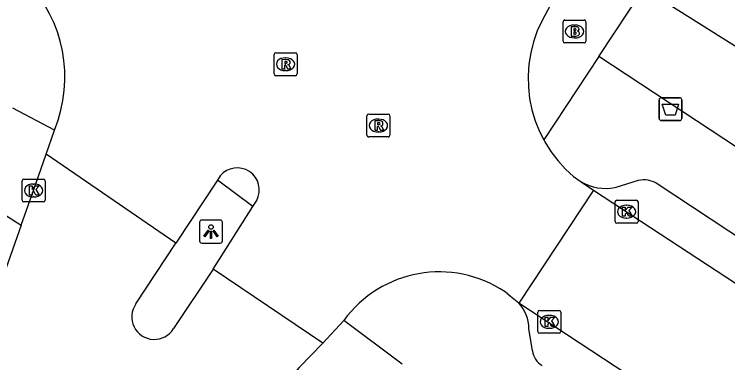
# Model space of a CAD drawing. Extents: x 159280 to 160375, y 384531 to 385872.
# Drawn here: x 160014.71 to 160045.8, y 384855.39 to 384870.57 of the extents above; entities that cross this region are included whole.
import ezdxf

# ---------------------------------------------------------------- set-up
doc = ezdxf.new("R2010")
doc.units = 0
for name, color, linetype in [('IMGEO_Afvalbak', 7, 'Continuous'), ('IMGEO_Brandkraan', 7, 'Continuous'), ('IMGEO_Kolk', 7, 'Continuous'), ('IMGEO_Lichtpunt', 7, 'Continuous'), ('IMGEO_Pand', 7, 'Continuous'), ('IMGEO_Rijbaan_lokaal_open', 7, 'Continuous'), ('IMGEO_Rioolput', 7, 'Continuous'), ('IMGEO_Verkeerseiland_open', 7, 'Continuous'), ('IMGEO_Voetpad_open', 7, 'Continuous')]:
    doc.layers.add(name, color=color, linetype=linetype)

msp = doc.modelspace()

# ---------------------------------------------------------------- linework, layer by layer
at = {"layer": 'IMGEO_Afvalbak'}
for p, q in [((160042.909, 384866.941), (160043.699, 384866.941)), ((160043.699, 384866.941), (160042.909, 384866.941)), ((160042.809, 384866.041), (160042.809, 384866.841)), ((160042.809, 384866.841), (160042.809, 384866.041)), ((160043.799, 384866.841), (160043.799, 384866.041)), ((160043.799, 384866.041), (160043.799, 384866.841)), ((160043.699, 384865.941), (160042.909, 384865.941)), ((160042.909, 384865.941), (160043.699, 384865.941))]:
    msp.add_line(p, q, dxfattribs=at)
msp.add_lwpolyline([(160042.952, 384866.655), (160043.656, 384866.655), (160043.507, 384866.185), (160043.101, 384866.185), (160042.952, 384866.655)], dxfattribs=at)
for centre, start, end in [((160042.909, 384866.841), 90, 180), ((160042.909, 384866.841), 90, 180), ((160043.699, 384866.841), 0, 90), ((160043.699, 384866.841), 360, 90), ((160042.909, 384866.041), 180, 270), ((160042.909, 384866.041), 180, 270), ((160043.699, 384866.041), 270, 0), ((160043.699, 384866.041), 270, 0)]:
    msp.add_arc(centre, 0.1, start, end, dxfattribs=at)
at = {"layer": 'IMGEO_Brandkraan'}
for p, q in [((160038.625, 384869.399), (160038.625, 384870.251)), ((160038.7, 384870.325), (160039.552, 384870.325)), ((160039.113, 384870.105), (160039.138, 384870.105)), ((160039.626, 384870.251), (160039.626, 384869.399)), ((160039.136, 384869.545), (160039.111, 384869.545)), ((160039.552, 384869.325), (160038.7, 384869.325))]:
    msp.add_line(p, q, dxfattribs=at)
for points in [[(160038.625, 384869.399), (160038.625, 384870.251)], [(160038.7, 384870.325), (160039.552, 384870.325)], [(160039.626, 384870.251), (160039.626, 384869.399)], [(160038.973, 384870.025), (160038.973, 384869.625), (160039.186, 384869.625)], [(160039.204, 384870.025), (160038.973, 384870.025)], [(160039.152, 384869.944), (160039.098, 384869.944), (160039.098, 384869.868)], [(160039.098, 384869.868), (160039.151, 384869.868)], [(160039.16, 384869.792), (160039.098, 384869.792), (160039.098, 384869.711)], [(160039.098, 384869.711), (160039.16, 384869.711)], [(160039.552, 384869.325), (160038.7, 384869.325)]]:
    msp.add_lwpolyline(points, dxfattribs=at)
for centre, radius, start, end in [((160038.702, 384870.249), 0.0765, 91.552, 178.448), ((160038.702, 384870.249), 0.0765, 91.552, 178.448), ((160039.55, 384870.249), 0.0765, 1.552, 88.448), ((160039.55, 384870.249), 0.0765, 1.552, 88.448), ((160039.153, 384869.906), 0.0379, 267.8285, 90.9355), ((160039.161, 384869.751), 0.0404, 269.8759, 90.5077), ((160039.208, 384869.88), 0.145, 59.4692, 91.5367), ((160039.233, 384869.927), 0.0922, 285.5137, 58.1501), ((160039.238, 384869.735), 0.105, 301.3115, 78.989), ((160039.192, 384869.876), 0.251, 268.6676, 293.5347), ((160038.702, 384869.401), 0.0765, 181.552, 268.448), ((160038.702, 384869.401), 0.0765, 181.552, 268.448), ((160039.55, 384869.401), 0.0765, 271.552, 358.448), ((160039.55, 384869.401), 0.0765, 271.552, 358.448)]:
    msp.add_arc(centre, radius, start, end, dxfattribs=at)
for centre, major_axis, ratio, start_param, end_param in [((160039.112, 384869.825), (-0.387, 0.002), 0.722429, 4.712389, 7.853982), ((160039.137, 384869.825), (-0.39, 0.002), 0.717154, 1.570796, 4.712389)]:
    msp.add_ellipse(centre, major_axis=major_axis, ratio=ratio, start_param=start_param, end_param=end_param, dxfattribs=at)
at = {"layer": 'IMGEO_Kolk'}
for p, q in [((160015.048, 384862.471), (160015.048, 384863.323)), ((160015.123, 384863.397), (160015.975, 384863.397)), ((160016.049, 384863.323), (160016.049, 384862.471)), ((160015.536, 384863.177), (160015.561, 384863.177)), ((160015.559, 384862.617), (160015.534, 384862.617)), ((160015.975, 384862.397), (160015.123, 384862.397)), ((160040.895, 384861.547), (160040.895, 384862.399)), ((160040.97, 384862.473), (160041.822, 384862.473)), ((160041.383, 384862.253), (160041.408, 384862.253)), ((160041.896, 384862.399), (160041.896, 384861.547)), ((160041.406, 384861.693), (160041.381, 384861.693)), ((160041.822, 384861.473), (160040.97, 384861.473)), ((160037.525, 384856.749), (160037.525, 384857.601)), ((160037.6, 384857.675), (160038.452, 384857.675)), ((160038.526, 384857.601), (160038.526, 384856.749)), ((160038.013, 384857.455), (160038.038, 384857.455)), ((160038.452, 384856.675), (160037.6, 384856.675)), ((160038.036, 384856.895), (160038.011, 384856.895))]:
    msp.add_line(p, q, dxfattribs=at)
for points in [[(160015.048, 384862.471), (160015.048, 384863.323)], [(160015.123, 384863.397), (160015.975, 384863.397)], [(160016.049, 384863.323), (160016.049, 384862.471)], [(160015.369, 384863.097), (160015.492, 384863.097), (160015.492, 384862.946), (160015.622, 384863.097), (160015.786, 384863.097), (160015.64, 384862.946), (160015.793, 384862.697), (160015.641, 384862.697), (160015.556, 384862.861), (160015.492, 384862.794), (160015.492, 384862.697), (160015.369, 384862.697), (160015.369, 384863.097)], [(160015.975, 384862.397), (160015.123, 384862.397)], [(160040.895, 384861.547), (160040.895, 384862.399)], [(160040.97, 384862.473), (160041.822, 384862.473)], [(160041.896, 384862.399), (160041.896, 384861.547)], [(160041.216, 384862.173), (160041.339, 384862.173), (160041.339, 384862.022), (160041.469, 384862.173), (160041.633, 384862.173), (160041.487, 384862.022), (160041.64, 384861.773), (160041.488, 384861.773), (160041.403, 384861.937), (160041.339, 384861.87), (160041.339, 384861.773), (160041.216, 384861.773), (160041.216, 384862.173)], [(160041.822, 384861.473), (160040.97, 384861.473)], [(160037.525, 384856.749), (160037.525, 384857.601)], [(160037.6, 384857.675), (160038.452, 384857.675)], [(160038.526, 384857.601), (160038.526, 384856.749)], [(160037.846, 384857.375), (160037.969, 384857.375), (160037.969, 384857.224), (160038.099, 384857.375), (160038.263, 384857.375), (160038.117, 384857.224), (160038.27, 384856.975), (160038.118, 384856.975), (160038.033, 384857.139), (160037.969, 384857.072), (160037.969, 384856.975), (160037.846, 384856.975), (160037.846, 384857.375)], [(160038.452, 384856.675), (160037.6, 384856.675)]]:
    msp.add_lwpolyline(points, dxfattribs=at)
for centre, start, end in [((160015.125, 384863.321), 91.552, 178.448), ((160015.125, 384863.321), 91.552, 178.448), ((160015.973, 384863.321), 1.552, 88.448), ((160015.973, 384863.321), 1.552, 88.448), ((160015.125, 384862.473), 181.552, 268.448), ((160015.125, 384862.473), 181.552, 268.448), ((160015.973, 384862.473), 271.552, 358.448), ((160015.973, 384862.473), 271.552, 358.448), ((160040.972, 384862.397), 91.552, 178.448), ((160040.972, 384862.397), 91.552, 178.448), ((160041.82, 384862.397), 1.552, 88.448), ((160041.82, 384862.397), 1.552, 88.448), ((160040.972, 384861.549), 181.552, 268.448), ((160040.972, 384861.549), 181.552, 268.448), ((160041.82, 384861.549), 271.552, 358.448), ((160041.82, 384861.549), 271.552, 358.448), ((160037.602, 384857.599), 91.552, 178.448), ((160037.602, 384857.599), 91.552, 178.448), ((160038.45, 384857.599), 1.552, 88.448), ((160038.45, 384857.599), 1.552, 88.448), ((160037.602, 384856.751), 181.552, 268.448), ((160037.602, 384856.751), 181.552, 268.448), ((160038.45, 384856.751), 271.552, 358.448), ((160038.45, 384856.751), 271.552, 358.448)]:
    msp.add_arc(centre, 0.0765, start, end, dxfattribs=at)
for centre, major_axis, ratio, start_param, end_param in [((160015.535, 384862.897), (-0.387, 0.002), 0.722429, 4.712389, 7.853982), ((160015.56, 384862.897), (-0.39, 0.002), 0.717154, 1.570796, 4.712389), ((160041.382, 384861.973), (-0.387, 0.002), 0.722429, 4.712389, 7.853982), ((160041.407, 384861.973), (-0.39, 0.002), 0.717154, 1.570796, 4.712389), ((160038.012, 384857.175), (-0.387, 0.002), 0.722429, 4.712389, 7.853982), ((160038.037, 384857.175), (-0.39, 0.002), 0.717154, 1.570796, 4.712389)]:
    msp.add_ellipse(centre, major_axis=major_axis, ratio=ratio, start_param=start_param, end_param=end_param, dxfattribs=at)
at = {"layer": 'IMGEO_Lichtpunt'}
for p, q in [((160022.784, 384861.51), (160022.784, 384860.703)), ((160022.784, 384861.51), (160022.784, 384860.703)), ((160023.686, 384861.605), (160022.878, 384861.605)), ((160023.686, 384861.605), (160022.878, 384861.605)), ((160023.78, 384860.703), (160023.78, 384861.51)), ((160023.78, 384860.703), (160023.78, 384861.51)), ((160022.878, 384860.609), (160023.686, 384860.609)), ((160022.878, 384860.609), (160023.686, 384860.609))]:
    msp.add_line(p, q, dxfattribs=at)
for points in [[(160023.158, 384861.174), (160023.197, 384861.146), (160023.009, 384860.884), (160022.971, 384860.911), (160023.158, 384861.174)], [(160023.26, 384861.126), (160023.307, 384861.126), (160023.307, 384860.804), (160023.26, 384860.804), (160023.26, 384861.126)], [(160023.37, 384861.146), (160023.408, 384861.173), (160023.595, 384860.911), (160023.556, 384860.883), (160023.37, 384861.146)]]:
    msp.add_lwpolyline(points, dxfattribs=at)
msp.add_circle((160023.283, 384861.308), 0.0994, dxfattribs=at)
for centre, start, end in [((160022.878, 384861.51), 90, 180), ((160022.878, 384861.51), 90, 180), ((160023.686, 384861.51), 0, 90), ((160023.686, 384861.51), 0, 90), ((160022.878, 384860.703), 180, 270), ((160022.878, 384860.703), 180, 270), ((160023.686, 384860.703), 270, 0), ((160023.686, 384860.703), 270, 360)]:
    msp.add_arc(centre, 0.0946, start, end, dxfattribs=at)
at = {"layer": 'IMGEO_Pand'}
msp.add_lwpolyline([(160042.15, 384871.716), (160048.013, 384868.009)], dxfattribs=at)
at = {"layer": 'IMGEO_Rijbaan_lokaal_open'}
for points in [[(160038.084, 384870.979), (160037.955, 384870.745), (160037.709, 384870.309), (160037.502, 384869.853), (160037.337, 384869.38), (160037.215, 384868.894), (160037.137, 384868.4), (160037.104, 384867.9), (160037.115, 384867.4), (160037.17, 384866.902), (160037.271, 384866.411), (160037.414, 384865.932), (160037.6, 384865.467), (160037.786, 384865.099)], [(160016.459, 384865.522), (160016.614, 384865.965)], [(160016.095, 384864.483), (160016.459, 384865.522)], [(160037.786, 384865.099), (160037.826, 384865.02), (160038.092, 384864.596), (160038.394, 384864.197), (160038.731, 384863.826), (160039.075, 384863.508), (160039.416, 384863.268)], [(160015.014, 384861.38), (160015.549, 384862.896), (160016.095, 384864.483)], [(160021.745, 384860.606), (160016.095, 384864.483)], [(160023.681, 384863.533), (160023.559, 384863.348)], [(160023.559, 384863.348), (160021.745, 384860.606)], [(160039.416, 384863.268), (160039.958, 384862.912)], [(160039.958, 384862.912), (160036.704, 384857.988)], [(160039.958, 384862.912), (160088.672, 384831.016)], [(160025.109, 384862.207), (160025.273, 384862.466)], [(160023.377, 384859.467), (160025.109, 384862.207)], [(160015.014, 384861.38), (160010.465, 384848.49), (160009.126, 384846.216)], [(160020.009, 384857.956), (160021.745, 384860.606)], [(160023.377, 384859.467), (160021.649, 384856.884)], [(160028.163, 384856.25), (160023.377, 384859.467)], [(160036.704, 384857.988), (160036.331, 384858.28), (160036.098, 384858.477)], [(160084.413, 384826.629), (160036.704, 384857.988)], [(160029.066, 384857.232), (160028.163, 384856.25)], [(160028.163, 384856.25), (160027.126, 384855.181), (160025.99, 384853.86)]]:
    msp.add_lwpolyline(points, dxfattribs=at)
for centre, radius, start, end in [((160010.907, 384867.844), 6.008, 341.7746, 48.1981), ((160024.424, 384862.92), 0.963, 331.8656, 140.4724), ((160033.23, 384854.196), 5.153, 56.1799, 143.9002), ((160020.81, 384857.391), 0.98, 144.7895, 328.8685)]:
    msp.add_arc(centre, radius, start, end, dxfattribs=at)
at = {"layer": 'IMGEO_Rioolput'}
for p, q in [((160026.033, 384867.973), (160026.033, 384868.825)), ((160026.108, 384868.899), (160026.96, 384868.899)), ((160027.034, 384868.825), (160027.034, 384867.973)), ((160026.521, 384868.679), (160026.546, 384868.679)), ((160026.96, 384867.899), (160026.108, 384867.899)), ((160026.544, 384868.119), (160026.519, 384868.119)), ((160030.079, 384865.302), (160030.079, 384866.154)), ((160030.154, 384866.228), (160031.006, 384866.228)), ((160030.567, 384866.008), (160030.592, 384866.008)), ((160031.08, 384866.154), (160031.08, 384865.302)), ((160030.59, 384865.448), (160030.565, 384865.448)), ((160031.006, 384865.228), (160030.154, 384865.228))]:
    msp.add_line(p, q, dxfattribs=at)
for points in [[(160026.033, 384867.973), (160026.033, 384868.825)], [(160026.108, 384868.899), (160026.96, 384868.899)], [(160027.034, 384868.825), (160027.034, 384867.973)], [(160026.622, 384868.597), (160026.37, 384868.599), (160026.37, 384868.199)], [(160026.548, 384868.518), (160026.494, 384868.518), (160026.494, 384868.437)], [(160026.37, 384868.199), (160026.494, 384868.199), (160026.494, 384868.361), (160026.505, 384868.361)], [(160026.494, 384868.437), (160026.546, 384868.437)], [(160026.552, 384868.332), (160026.623, 384868.199), (160026.763, 384868.199), (160026.698, 384868.325)], [(160026.96, 384867.899), (160026.108, 384867.899)], [(160030.079, 384865.302), (160030.079, 384866.154)], [(160030.154, 384866.228), (160031.006, 384866.228)], [(160031.08, 384866.154), (160031.08, 384865.302)], [(160030.668, 384865.926), (160030.416, 384865.928), (160030.416, 384865.528)], [(160030.416, 384865.528), (160030.54, 384865.528), (160030.54, 384865.69), (160030.551, 384865.69)], [(160030.594, 384865.847), (160030.54, 384865.847), (160030.54, 384865.766)], [(160030.54, 384865.766), (160030.592, 384865.766)], [(160030.598, 384865.661), (160030.669, 384865.528), (160030.809, 384865.528), (160030.744, 384865.654)], [(160031.006, 384865.228), (160030.154, 384865.228)]]:
    msp.add_lwpolyline(points, dxfattribs=at)
for centre, radius, start, end in [((160026.11, 384868.823), 0.0765, 91.552, 178.448), ((160026.11, 384868.823), 0.0765, 91.552, 178.448), ((160026.958, 384868.823), 0.0765, 1.552, 88.448), ((160026.958, 384868.823), 0.0765, 1.552, 88.448), ((160026.554, 384868.422), 0.0964, 77.0061, 93.1865), ((160026.568, 384868.479), 0.0378, 276.6634, 79.6772), ((160026.621, 384868.487), 0.109, 350.3612, 89.416), ((160026.504, 384868.308), 0.0533, 26.0293, 88.6989), ((160026.53, 384868.626), 0.19, 274.7715, 282.9687), ((160026.619, 384868.487), 0.112, 277.5842, 350.9817), ((160026.603, 384868.272), 0.108, 29.5134, 73.7905), ((160026.11, 384867.975), 0.0765, 181.552, 268.448), ((160026.11, 384867.975), 0.0765, 181.552, 268.448), ((160026.958, 384867.975), 0.0765, 271.552, 358.448), ((160026.958, 384867.975), 0.0765, 271.552, 358.448), ((160030.156, 384866.152), 0.0765, 91.552, 178.448), ((160030.156, 384866.152), 0.0765, 91.552, 178.448), ((160031.004, 384866.152), 0.0765, 1.552, 88.448), ((160031.004, 384866.152), 0.0765, 1.552, 88.448), ((160030.55, 384865.637), 0.0533, 26.0293, 88.6989), ((160030.576, 384865.955), 0.19, 274.7715, 282.9687), ((160030.6, 384865.751), 0.0964, 77.0061, 93.1865), ((160030.614, 384865.808), 0.0378, 276.6634, 79.6772), ((160030.667, 384865.816), 0.109, 350.3612, 89.416), ((160030.665, 384865.816), 0.112, 277.5842, 350.9817), ((160030.649, 384865.601), 0.108, 29.5134, 73.7905), ((160030.156, 384865.304), 0.0765, 181.552, 268.448), ((160030.156, 384865.304), 0.0765, 181.552, 268.448), ((160031.004, 384865.304), 0.0765, 271.552, 358.448), ((160031.004, 384865.304), 0.0765, 271.552, 358.448)]:
    msp.add_arc(centre, radius, start, end, dxfattribs=at)
for centre, major_axis, ratio, start_param, end_param in [((160026.52, 384868.399), (-0.387, 0.002), 0.722429, 4.712389, 7.853982), ((160026.545, 384868.399), (-0.39, 0.002), 0.717154, 1.570796, 4.712389), ((160030.566, 384865.728), (-0.387, 0.002), 0.722429, 4.712389, 7.853982), ((160030.591, 384865.728), (-0.39, 0.002), 0.717154, 1.570796, 4.712389)]:
    msp.add_ellipse(centre, major_axis=major_axis, ratio=ratio, start_param=start_param, end_param=end_param, dxfattribs=at)
at = {"layer": 'IMGEO_Verkeerseiland_open'}
msp.add_lwpolyline([(160025.109, 384862.207), (160023.559, 384863.348)], dxfattribs=at)
at = {"layer": 'IMGEO_Voetpad_open'}
for points in [[(160040.184, 384868.735), (160042.15, 384871.716)], [(160040.184, 384868.735), (160037.786, 384865.099)], [(160058.356, 384856.775), (160040.184, 384868.735)], [(160016.459, 384865.522), (160014.638, 384866.481)], [(160039.416, 384863.268), (160039.584, 384863.182), (160039.759, 384863.11), (160039.94, 384863.055), (160040.125, 384863.016), (160040.312, 384862.994), (160040.501, 384862.989), (160040.69, 384863.001), (160040.877, 384863.029), (160040.946, 384863.044), (160041.921, 384863.349), (160042.018, 384863.364), (160042.117, 384863.371), (160042.217, 384863.369), (160042.316, 384863.358), (160042.413, 384863.338), (160042.509, 384863.31), (160042.601, 384863.273), (160042.69, 384863.228), (160055.349, 384854.863), (160065.005, 384848.482)], [(160009.126, 384846.216), (160005.474, 384848.497), (160013.951, 384862.055), (160015.014, 384861.38)], [(160031.613, 384855.334), (160029.066, 384857.232)], [(160037.29, 384855.913), (160037.136, 384856.879)]]:
    msp.add_lwpolyline(points, dxfattribs=at)
for centre, radius, start, end in [((160035.494, 384856.878), 1.642, 0.0382, 42.5276), ((160038.203, 384856.046), 0.922, 188.3002, 237.6352)]:
    msp.add_arc(centre, radius, start, end, dxfattribs=at)

doc.saveas('drawing.dxf')
